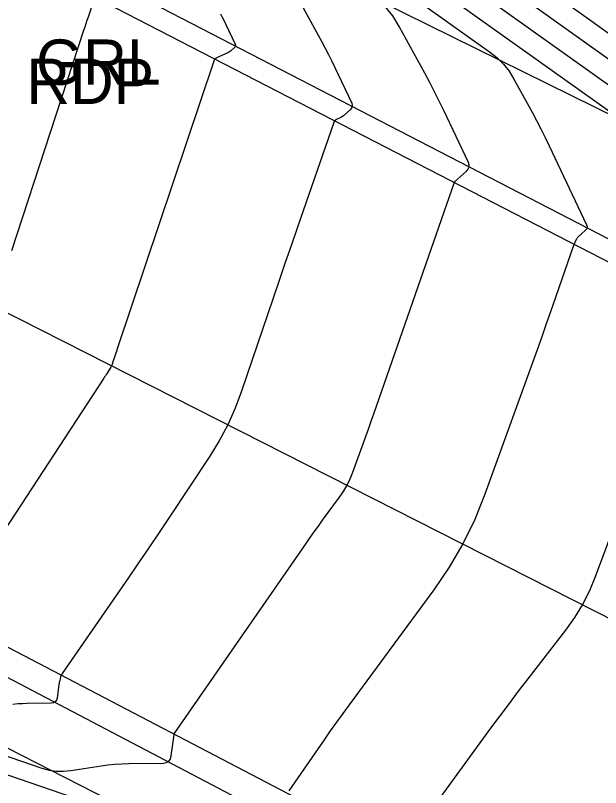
# Model space of a CAD drawing. Extents: x 1650836 to 1652450, y 332578 to 333908.
# Drawn here: x 1652046.56 to 1652072.4, y 332802.49 to 332836.58 of the extents above; entities that cross this region are included whole.
import ezdxf

# ---------------------------------------------------------------- set-up
doc = ezdxf.new("R2010")
doc.units = 0
for name, color, linetype in [('LELB', 7, 'Continuous'), ('LSOGCMA', 7, 'Continuous'), ('LSOGCMI', 7, 'Continuous'), ('P_A', 7, 'Continuous'), ('PET', 7, 'Continuous'), ('PRC', 7, 'Continuous'), ('R_A', 7, 'Continuous'), ('RGR', 7, 'Continuous')]:
    doc.layers.add(name, color=color, linetype=linetype)

msp = doc.modelspace()

# ---------------------------------------------------------------- linework, layer by layer
at = {"layer": 'LELB'}
for points in [[(1651844.759, 332915.941), (1651880.379, 332894.976), (1651917.082, 332874.787), (1651949.824, 332853.945), (1651967.074, 332844.342), (1652000.53, 332828.254), (1652035.357, 332809.776), (1652067.23, 332793.489), (1652106.029, 332773.108), (1652143.274, 332753.324), (1652172.167, 332734.049)], [(1652023.441, 332859.649), (1652034.235, 332853.429), (1652052.246, 332842.357), (1652084.686, 332826.36), (1652123.711, 332804.04), (1652160.81, 332785.384), (1652195.281, 332767.897), (1652235.573, 332746.682), (1652255.289, 332735.81), (1652296.57, 332712.591), (1652348.8, 332686.345), (1652380.841, 332668.301), (1652404.073, 332656.539)]]:
    msp.add_lwpolyline(points, dxfattribs=at)
at = {"layer": 'LSOGCMA'}
msp.add_lwpolyline([(1652057.257, 332846.835), (1652071.767, 332836.499), (1652073.122, 332835.534)], dxfattribs=at)
at = {"layer": 'LSOGCMI'}
for points in [[(1652083.726, 332826.842), (1652057.004, 332845.877)], [(1652056.751, 332844.918), (1652078.318, 332829.555)], [(1652056.498, 332843.96), (1652072.911, 332832.268)], [(1652056.246, 332843.001), (1652067.503, 332834.982), (1652067.825, 332834.725), (1652068.112, 332834.437), (1652068.363, 332834.118), (1652068.58, 332833.768), (1652069.378, 332832.307), (1652069.574, 332831.94), (1652069.766, 332831.571), (1652069.952, 332831.199), (1652070.132, 332830.824), (1652071.782, 332827.339), (1652071.805, 332827.268), (1652071.804, 332827.201), (1652071.779, 332827.139), (1652071.73, 332827.082), (1652071.418, 332826.803), (1652071.392, 332826.778), (1652071.369, 332826.75), (1652071.349, 332826.72), (1652071.332, 332826.688), (1652071.268, 332826.556), (1652071.253, 332826.523), (1652071.238, 332826.489), (1652071.225, 332826.455), (1652071.212, 332826.421), (1652070.295, 332823.783), (1652070.137, 332823.332), (1652069.978, 332822.881), (1652069.818, 332822.431), (1652069.656, 332821.982), (1652067.294, 332815.443), (1652066.845, 332814.326), (1652066.319, 332813.25), (1652065.716, 332812.215), (1652065.038, 332811.221), (1652061.3, 332806.146), (1652061.019, 332805.761), (1652060.741, 332805.374), (1652060.465, 332804.986), (1652060.192, 332804.595), (1652058.632, 332802.34)], [(1652058.443, 332838.431), (1652060.086, 332835.421), (1652060.237, 332835.139), (1652060.384, 332834.856), (1652060.527, 332834.57), (1652060.666, 332834.282), (1652061.414, 332832.702), (1652061.437, 332832.627), (1652061.436, 332832.558), (1652061.41, 332832.494), (1652061.359, 332832.435), (1652061.045, 332832.154), (1652061.011, 332832.125), (1652060.975, 332832.1), (1652060.938, 332832.077), (1652060.898, 332832.057), (1652060.736, 332831.983), (1652060.699, 332831.961), (1652060.668, 332831.934), (1652060.644, 332831.901), (1652060.626, 332831.862), (1652059.019, 332827.24), (1652058.747, 332826.455), (1652058.477, 332825.67), (1652058.208, 332824.885), (1652057.941, 332824.099), (1652056.55, 332819.996), (1652056.267, 332819.242), (1652055.937, 332818.51), (1652055.561, 332817.801), (1652055.138, 332817.115), (1652053.353, 332814.418), (1652052.905, 332813.744), (1652052.454, 332813.073), (1652051.999, 332812.405), (1652051.54, 332811.739), (1652048.628, 332807.531), (1652048.605, 332807.494), (1652048.585, 332807.456), (1652048.569, 332807.416), (1652048.556, 332807.375), (1652048.513, 332807.206), (1652048.503, 332807.164), (1652048.494, 332807.122), (1652048.486, 332807.079), (1652048.479, 332807.036), (1652048.398, 332806.441), (1652048.37, 332806.342), (1652048.318, 332806.27), (1652048.24, 332806.227), (1652048.138, 332806.211), (1652047.084, 332806.198), (1652046.871, 332806.192), (1652046.658, 332806.178), (1652046.445, 332806.156)], [(1652046.393, 332826.208), (1652049.584, 332835.937), (1652049.633, 332836.084), (1652049.681, 332836.23), (1652049.73, 332836.377), (1652049.779, 332836.523), (1652049.994, 332837.161)], [(1652035.77, 332807.454), (1652047.73, 332803.349), (1652048.043, 332803.263), (1652048.359, 332803.215), (1652048.678, 332803.207), (1652049.001, 332803.238), (1652050.341, 332803.449), (1652050.645, 332803.491), (1652050.949, 332803.522), (1652051.254, 332803.542), (1652051.56, 332803.551), (1652053.085, 332803.57), (1652053.225, 332803.591), (1652053.332, 332803.651), (1652053.404, 332803.749), (1652053.442, 332803.886), (1652053.569, 332804.814), (1652053.57, 332804.821), (1652053.57, 332804.829), (1652053.571, 332804.844), (1652053.571, 332804.847), (1652053.572, 332804.851), (1652053.574, 332804.854), (1652053.575, 332804.857), (1652059.395, 332813.265), (1652059.576, 332813.523), (1652059.758, 332813.781), (1652059.942, 332814.037), (1652060.128, 332814.292), (1652060.877, 332815.308), (1652061.054, 332815.568), (1652061.211, 332815.838), (1652061.349, 332816.119), (1652061.466, 332816.41), (1652061.938, 332817.717), (1652062.052, 332818.034), (1652062.165, 332818.351), (1652062.277, 332818.669), (1652062.388, 332818.987), (1652065.945, 332829.216), (1652065.947, 332829.22), (1652065.95, 332829.226), (1652065.952, 332829.228), (1652066.489, 332829.709), (1652066.562, 332829.793), (1652066.598, 332829.884), (1652066.6, 332829.982), (1652066.566, 332830.087), (1652065.48, 332832.381), (1652065.279, 332832.798), (1652065.072, 332833.212), (1652064.859, 332833.623), (1652064.641, 332834.031), (1652063.511, 332836.1), (1652063.226, 332836.56), (1652062.895, 332836.979)], [(1652055.614, 332836.656), (1652055.695, 332836.499), (1652055.774, 332836.341), (1652055.851, 332836.183), (1652056.263, 332835.311), (1652056.276, 332835.27), (1652056.276, 332835.232), (1652056.262, 332835.196), (1652056.233, 332835.164), (1652056.094, 332835.039), (1652056.058, 332835.009), (1652056.02, 332834.982), (1652055.98, 332834.958), (1652055.938, 332834.937), (1652055.435, 332834.706), (1652055.403, 332834.687), (1652055.376, 332834.663), (1652055.356, 332834.635), (1652055.341, 332834.601), (1652051.069, 332821.899), (1652051.043, 332821.82), (1652051.017, 332821.741), (1652050.991, 332821.663), (1652050.965, 332821.584), (1652050.851, 332821.236), (1652050.829, 332821.175), (1652050.803, 332821.116), (1652050.774, 332821.058), (1652050.741, 332821.002), (1652050.604, 332820.781), (1652050.569, 332820.726), (1652050.534, 332820.672), (1652050.499, 332820.617), (1652050.463, 332820.563), (1652043.618, 332810.118)], [(1652073.254, 332814.71), (1652072.169, 332811.799), (1652071.908, 332811.172), (1652071.603, 332810.571), (1652071.252, 332809.994), (1652070.857, 332809.442), (1652069.187, 332807.286), (1652068.771, 332806.745), (1652068.36, 332806.202), (1652067.952, 332805.655), (1652067.548, 332805.106), (1652063.62, 332799.719)], [(1652052.869, 332800.751), (1652035.928, 332806.565)]]:
    msp.add_lwpolyline(points, dxfattribs=at)
at = {"layer": 'PET'}
for points in [[(1651782.185, 332994.087), (1651800.504, 332980.945), (1651823.969, 332965.234), (1651861.092, 332941.311), (1651895.497, 332920.881), (1651932.1, 332899.878), (1651964.344, 332882.546), (1651997.084, 332865.287), (1652030.302, 332847.665), (1652049.548, 332837.673), (1652081.974, 332820.953), (1652121.026, 332800.401), (1652157.819, 332781.161), (1652191.945, 332763.077), (1652232.596, 332742.33), (1652251.93, 332731.59), (1652295.202, 332708.727), (1652345.726, 332682.336), (1652379.152, 332664.868), (1652402.111, 332652.828)], [(1651764.546, 332972.615), (1651784.506, 332958.597), (1651809.702, 332941.927), (1651846.26, 332918.158), (1651881.765, 332897.162), (1651918.116, 332876.642), (1651951.432, 332858.415), (1651975.296, 332845.48), (1652002.223, 332831.337), (1652037.173, 332813.417), (1652069.296, 332796.636), (1652107.428, 332776.545), (1652145.079, 332756.921), (1652175.234, 332740.226), (1652190.754, 332731.861), (1652206.573, 332723.523), (1652239.422, 332706.921), (1652282.404, 332684.366), (1652332.494, 332658.525), (1652365.542, 332641.171), (1652388.914, 332629.021)]]:
    msp.add_lwpolyline(points, dxfattribs=at)
at = {"layer": 'PRC'}
msp.add_lwpolyline([(1651773.612, 332982.822), (1651792.672, 332969.525), (1651816.542, 332953.47), (1651853.779, 332929.89), (1651888.829, 332909.027), (1651925.09, 332888.189), (1651957.726, 332870.48), (1651982.519, 332857.297), (1652019.654, 332837.681), (1652042.767, 332825.192), (1652076.048, 332808.311), (1652114.48, 332787.851), (1652150.944, 332769.103), (1652185.791, 332750.516), (1652225.777, 332729.89), (1652246.28, 332718.635), (1652288.707, 332696.529), (1652339.002, 332669.86), (1652372.556, 332652.699), (1652395.364, 332640.33)], dxfattribs=at)
at = {"layer": 'RGR'}
for points in [[(1652023.441, 332859.649), (1652024.915, 332854.382), (1652030.806, 332848.332), (1652049.928, 332838.521), (1652082.838, 332821.514), (1652121.63, 332801.012), (1652157.949, 332781.905), (1652192.709, 332763.821), (1652232.753, 332742.853), (1652252.846, 332732.22), (1652295.713, 332710.152), (1652346.443, 332683.145), (1652379.801, 332666.008), (1652402.772, 332654.006)], [(1651963.926, 332842.71), (1651967.074, 332844.342), (1651975.028, 332844.451), (1652001.752, 332830.477), (1652036.76, 332812.304), (1652068.698, 332795.548), (1652107.135, 332775.504), (1652144.421, 332755.8), (1652165.98, 332744.268), (1652170.761, 332738.792), (1652172.167, 332734.049)]]:
    msp.add_lwpolyline(points, dxfattribs=at)

# ---------------------------------------------------------------- texts
at = {"layer": 'P_A'}
msp.add_text('RDP', height=2, dxfattribs=at).set_placement((1652047.036, 332832.673))
at = {"layer": 'R_A'}
msp.add_text('GRL', height=2, dxfattribs=at).set_placement((1652047.471, 332833.521))

doc.saveas('drawing.dxf')
